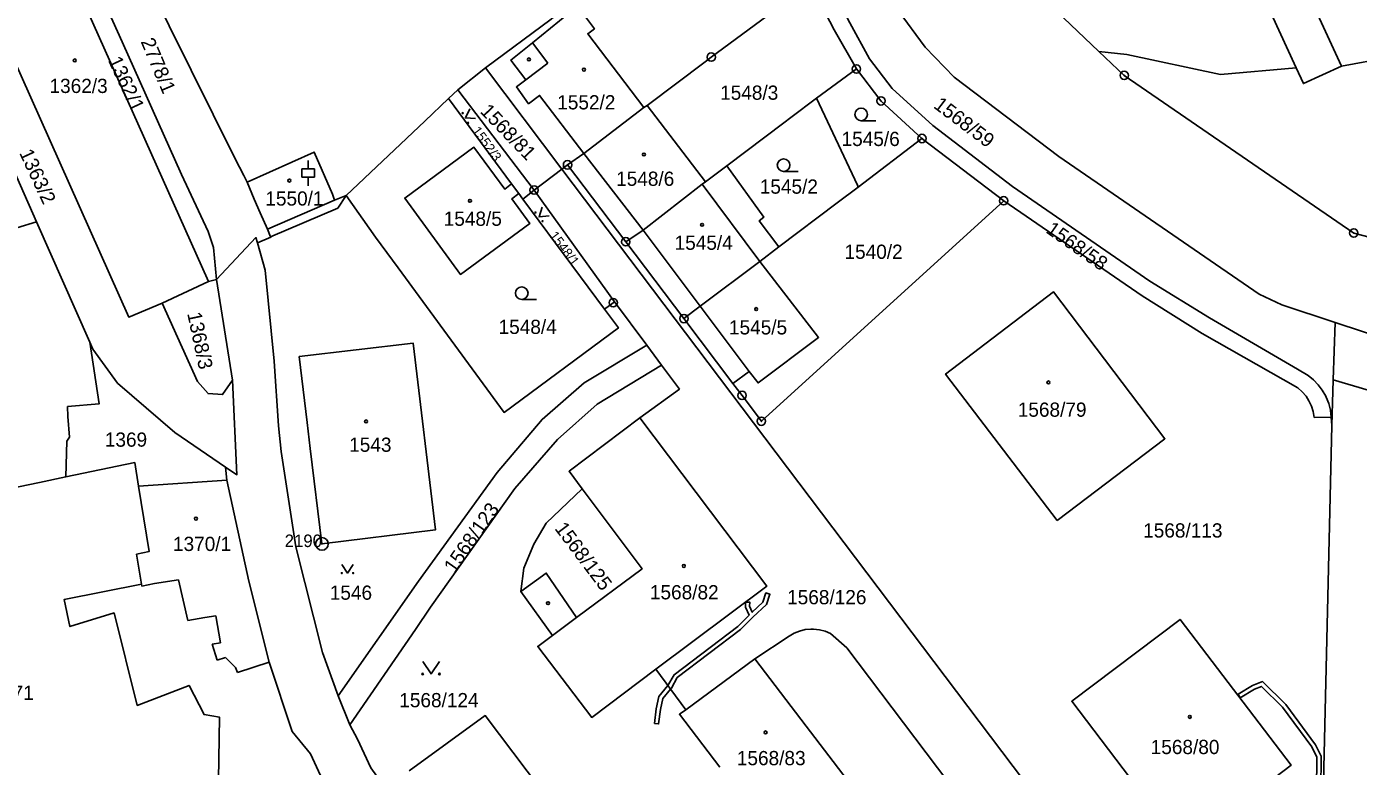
# Model space of a CAD drawing. Extents: x -644096 to -634268, y -1141430 to -1133463.
# Drawn here: x -638957.3 to -638798.1, y -1138315.7 to -1138227.3 of the extents above; entities that cross this region are included whole.
import ezdxf

# ---------------------------------------------------------------- set-up
doc = ezdxf.new("R2010")
doc.units = 0
for name, color, linetype in [('_CIVIL_CONSTRUCTION', 7, 'Continuous'), ('B_Hranice _3D', 7, 'Continuous'), ('M_Svah_Nasyp', 7, 'Continuous'), ('M_Svah_Zarez', 7, 'Continuous'), ('spodek_zarez', 7, 'Continuous'), ('svrsek_osa_sjezdy', 7, 'Continuous'), ('svrsek_osa_terminal_VRT', 7, 'Continuous'), ('svrsek_osa_VRT', 7, 'Continuous'), ('terminal_VRT', 7, 'Continuous')]:
    doc.layers.add(name, color=color, linetype=linetype)

msp = doc.modelspace()

# ---------------------------------------------------------------- linework, layer by layer
at = {"layer": '_CIVIL_CONSTRUCTION'}
for centre, radius in [((-638875.42, -1138230.92), 0.5), ((-638875.42, -1138230.92), 0.0303), ((-638858.07, -1138232.34), 0.5), ((-638858.07, -1138232.34), 0.0303), ((-638826.05, -1138233.1), 0.5), ((-638826.05, -1138233.1), 0.0303), ((-638855.13, -1138236.15), 0.5), ((-638855.13, -1138236.15), 0.0303), ((-638850.23, -1138240.65), 0.5), ((-638850.23, -1138240.65), 0.0303), ((-638892.6, -1138243.8), 0.5), ((-638892.6, -1138243.8), 0.0303), ((-638896.59, -1138246.82), 0.5), ((-638896.59, -1138246.82), 0.0303), ((-638840.46, -1138248.1), 0.5), ((-638840.46, -1138248.1), 0.0303), ((-638798.62, -1138251.95), 0.5), ((-638885.64, -1138252.99), 0.5), ((-638885.64, -1138252.99), 0.0303), ((-638798.62, -1138251.95), 0.0303), ((-638887.14, -1138260.28), 0.5), ((-638887.14, -1138260.28), 0.0303), ((-638878.69, -1138262.18), 0.5), ((-638878.69, -1138262.18), 0.0303), ((-638871.73, -1138271.37), 0.5), ((-638871.73, -1138271.37), 0.0303), ((-638869.43, -1138274.46), 0.5), ((-638869.43, -1138274.46), 0.0303), ((-638921.96, -1138289.12), 0.75), ((-638921.96, -1138289.12), 0.03)]:
    msp.add_circle(centre, radius, dxfattribs=at)
at = {"layer": 'B_Hranice _3D'}
msp.add_lwpolyline([(-638882.22, -1138310.59), (-638881.72, -1138310.65), (-638881.5, -1138308.91), (-638881.21, -1138307.59), (-638880.28, -1138306.49), (-638880.18, -1138306.37), (-638879.49, -1138305.11), (-638871.92, -1138299.37), (-638870.43, -1138297.89), (-638868.82, -1138296.36), (-638868.4, -1138295.15), (-638868.88, -1138294.99), (-638869.26, -1138296.08), (-638870.52, -1138297.29), (-638870.84, -1138296.58), (-638870.82, -1138296.08), (-638871.32, -1138296.09), (-638871.34, -1138296.68), (-638870.9, -1138297.66), (-638872.24, -1138298.99), (-638879.87, -1138304.77), (-638880.59, -1138306.07), (-638881.67, -1138307.37), (-638882, -1138308.83)], close=True, dxfattribs=at)
msp.add_lwpolyline([(-638802.6, -1138322.49), (-638802.51, -1138314.49), (-638803.2, -1138313.13), (-638806.75, -1138308.33), (-638809.53, -1138305.58), (-638810.7, -1138306.04), (-638812.44, -1138307.1), (-638812.18, -1138307.53), (-638810.48, -1138306.48), (-638809.65, -1138306.16), (-638807.13, -1138308.65), (-638803.62, -1138313.39), (-638803.01, -1138314.61), (-638803.1, -1138322.47)], dxfattribs=at)
at = {"layer": 'M_Svah_Nasyp'}
for p, q in [((-638896.79, -1138229.21), (-638894.94, -1138231.66)), ((-638894.94, -1138231.66), (-638897.6, -1138233.64)), ((-638883.56, -1138251.62), (-638890.64, -1138242.46)), ((-638869.63, -1138255.34), (-638876.5, -1138246.13)), ((-638928.48, -1138251.48), (-638920.45, -1138248.04)), ((-638876.73, -1138260.7), (-638883.56, -1138251.62)), ((-638876.73, -1138260.7), (-638870.88, -1138268.49)), ((-638943.49, -1138294.17), (-638943.53, -1138293.92)), ((-638941.97, -1138293.85), (-638943.49, -1138294.17)), ((-638941.97, -1138293.85), (-638939.11, -1138293.43)), ((-638937.98, -1138298.26), (-638939.11, -1138293.43)), ((-638935.96, -1138297.93), (-638937.98, -1138298.26)), ((-638935.96, -1138297.93), (-638934.63, -1138297.72)), ((-638934.08, -1138300.95), (-638934.63, -1138297.72)), ((-638894.38, -1138300.06), (-638891.52, -1138297.93)), ((-638935.07, -1138301.1), (-638934.08, -1138300.95)), ((-638935.07, -1138301.1), (-638934.46, -1138303.02)), ((-638934.46, -1138303.02), (-638933.5, -1138302.71)), ((-638933.5, -1138302.71), (-638932.27, -1138303.88)), ((-638932.03, -1138304.48), (-638932.27, -1138303.88)), ((-638932.03, -1138304.48), (-638928.27, -1138303.28))]:
    msp.add_line(p, q, dxfattribs=at)
at = {"layer": 'M_Svah_Zarez'}
for centre in [(-638951.5, -1138231.31), (-638897.21, -1138231.19), (-638890.64, -1138232.42), (-638883.47, -1138242.56), (-638925.85, -1138245.68), (-638904.26, -1138248.1), (-638876.51, -1138250.97), (-638870.05, -1138261.04), (-638835.11, -1138269.81), (-638916.68, -1138274.48), (-638937.02, -1138286.1), (-638878.7, -1138291.76), (-638894.93, -1138296.21), (-638818.21, -1138309.81), (-638868.92, -1138311.66)]:
    msp.add_circle(centre, 0.175, dxfattribs=at)
at = {"layer": 'spodek_zarez'}
msp.add_circle((-638683.07, -1137056.85), 1378.08, dxfattribs=at)
at = {"layer": 'svrsek_osa_sjezdy'}
for p, q in [((-638857.5, -1138238.52), (-638855.75, -1138238.52)), ((-638923.61, -1138244.29), (-638923.61, -1138243.29)), ((-638924.36, -1138244.29), (-638922.86, -1138244.29)), ((-638924.36, -1138245.29), (-638924.36, -1138244.29)), ((-638922.86, -1138245.29), (-638922.86, -1138244.29)), ((-638866.77, -1138244.59), (-638865.02, -1138244.59)), ((-638924.36, -1138245.29), (-638922.86, -1138245.29)), ((-638923.61, -1138246.29), (-638923.61, -1138245.29)), ((-638898.07, -1138259.89), (-638896.32, -1138259.89))]:
    msp.add_line(p, q, dxfattribs=at)
for points in [[(-638904.27, -1138237.11), (-638904.81, -1138238.19), (-638903.6, -1138238.27)], [(-638895.64, -1138248.87), (-638896, -1138250.02), (-638894.8, -1138249.91)], [(-638919.57, -1138291.6), (-638918.9, -1138292.61), (-638918.23, -1138291.6)], [(-638909.91, -1138303.17), (-638908.91, -1138304.67), (-638907.91, -1138303.17)]]:
    msp.add_lwpolyline(points, dxfattribs=at)
for centre, radius in [((-638857.5, -1138237.77), 0.75), ((-638905.14, -1138237.61), 0.067), ((-638904.47, -1138238.77), 0.067), ((-638866.77, -1138243.84), 0.75), ((-638896.42, -1138249.5), 0.067), ((-638895.58, -1138250.54), 0.067), ((-638898.07, -1138259.14), 0.75), ((-638919.57, -1138292.61), 0.067), ((-638918.23, -1138292.61), 0.067), ((-638909.91, -1138304.67), 0.1), ((-638907.91, -1138304.67), 0.1)]:
    msp.add_circle(centre, radius, dxfattribs=at)
at = {"layer": 'svrsek_osa_terminal_VRT'}
msp.add_arc((-642050.26, -1145189.6), 8802.25, 41.413152, 75.317049, dxfattribs=at)
at = {"layer": 'terminal_VRT'}
for p, q in [((-638821.95, -1138196.4), (-638805.5, -1138232.21)), ((-638800.1, -1138232.01), (-638808.03, -1138214.75)), ((-638953.23, -1138218.14), (-638935.51, -1138257.75)), ((-638800.1, -1138232.01), (-638762.94, -1138225.2)), ((-638905.73, -1138234.84), (-638902.39, -1138232.2)), ((-638902.39, -1138232.2), (-638893.26, -1138244.3)), ((-638858.07, -1138232.34), (-638862.82, -1138235.82)), ((-638905.73, -1138234.84), (-638906.82, -1138235.87)), ((-638896.59, -1138246.82), (-638905.73, -1138234.84)), ((-638899.28, -1138246.09), (-638906.82, -1138235.87)), ((-638883.48, -1138236.95), (-638890.64, -1138242.46)), ((-638883.07, -1138236.7), (-638883.48, -1138236.95)), ((-638883.07, -1138236.7), (-638876.12, -1138245.84)), ((-638850.23, -1138240.65), (-638857.84, -1138246.45)), ((-638840.46, -1138248.1), (-638850.23, -1138240.65)), ((-638890.64, -1138242.46), (-638892.6, -1138243.8)), ((-638896.59, -1138246.82), (-638893.26, -1138244.3)), ((-638893.26, -1138244.3), (-638892.6, -1138243.8)), ((-638893.26, -1138244.3), (-638804.58, -1138361.74)), ((-638892.6, -1138243.8), (-638885.64, -1138252.99)), ((-638873.55, -1138243.91), (-638876.12, -1138245.84)), ((-638898.4, -1138247.24), (-638899.28, -1138246.09)), ((-638897.93, -1138247.89), (-638898.4, -1138247.24)), ((-638896.59, -1138246.82), (-638897.93, -1138247.89)), ((-638897.93, -1138247.89), (-638888.18, -1138261.06)), ((-638886.98, -1138260.16), (-638896.59, -1138246.82)), ((-638962.59, -1138252.58), (-638956.07, -1138250.6)), ((-638956.07, -1138250.6), (-638949.7, -1138265.01)), ((-638885.64, -1138252.99), (-638878.69, -1138262.18)), ((-638867.34, -1138253.62), (-638869.63, -1138255.34)), ((-638941.07, -1138260.32), (-638935.51, -1138257.75)), ((-638935.51, -1138257.75), (-638934.55, -1138257.51)), ((-638934.55, -1138257.51), (-638932.66, -1138269.56)), ((-638883.12, -1138265.37), (-638886.98, -1138260.16)), ((-638878.69, -1138262.18), (-638872.82, -1138269.94)), ((-638800.84, -1138262.64), (-638801.06, -1138269.5)), ((-638881.35, -1138267.75), (-638883.12, -1138265.37)), ((-638801.23, -1138274.97), (-638801.06, -1138269.5)), ((-638801.06, -1138269.5), (-638784.05, -1138274.53)), ((-638803.34, -1138274.01), (-638801.3, -1138273.96)), ((-638803.26, -1138361.57), (-638801.23, -1138274.97)), ((-638801.3, -1138273.96), (-638801.23, -1138274.97)), ((-638933.31, -1138281.51), (-638933.49, -1138279.93)), ((-638943.89, -1138282.23), (-638933.31, -1138281.51)), ((-638866.12, -1138300.16), (-638870.2, -1138302.86)), ((-638870.2, -1138302.86), (-638878.47, -1138308.94)), ((-638878.47, -1138308.94), (-638882.03, -1138304.11)), ((-638920, -1138307.28), (-638918.61, -1138310.77))]:
    msp.add_line(p, q, dxfattribs=at)
for points in [[(-638956.62, -1138193.93), (-638955.97, -1138195.42), (-638932.31, -1138243.07), (-638931.31, -1138245.09), (-638930.91, -1138245.89)], [(-638941.07, -1138260.32), (-638945.04, -1138262.01), (-638967.34, -1138212.04), (-638969.04, -1138212.81), (-638972.74, -1138204.94)], [(-638804.07, -1138268.98), (-638805.34, -1138268.24), (-638815.87, -1138262.09), (-638822.98, -1138257.7), (-638839.39, -1138246.38), (-638848.95, -1138239.1), (-638853.78, -1138234.67), (-638856.49, -1138231.11), (-638858.87, -1138226.82), (-638861.66, -1138221.28), (-638868.88, -1138205.3)], [(-638871.14, -1138206.66), (-638874.77, -1138209.08), (-638888.14, -1138220.75), (-638894.57, -1138226.38), (-638902.39, -1138232.2)], [(-638852.06, -1138207.72), (-638851.89, -1138208.5), (-638829.07, -1138230.23)], [(-638857.86, -1138216.44), (-638853.08, -1138225.36), (-638849.83, -1138229.73), (-638846.37, -1138233.32), (-638833.88, -1138242.81), (-638809.94, -1138259.25), (-638807.21, -1138260.53), (-638800.84, -1138262.64)], [(-638973.32, -1138216.75), (-638970.31, -1138222.39), (-638963.16, -1138237.93), (-638959.91, -1138241.92), (-638956.07, -1138250.6)], [(-638934.55, -1138257.51), (-638934.91, -1138253.67), (-638935.55, -1138251.78), (-638938.73, -1138244.95), (-638945.83, -1138229.11), (-638951.2, -1138217.14), (-638951.8, -1138217.44), (-638953.23, -1138218.14)], [(-638858.07, -1138232.34), (-638860.72, -1138227.67), (-638863.3, -1138222.62)], [(-638890.64, -1138242.46), (-638895.93, -1138235.5), (-638897.25, -1138236.5), (-638898.71, -1138234.49), (-638897.6, -1138233.64), (-638899.36, -1138231.28), (-638896.79, -1138229.21), (-638891.39, -1138224.84), (-638889.39, -1138227.52), (-638890.19, -1138228.12), (-638883.48, -1138236.95)], [(-638868.02, -1138225.47), (-638875.42, -1138230.92), (-638876.13, -1138231.47), (-638883.07, -1138236.7)], [(-638829.07, -1138230.23), (-638825.74, -1138230.62), (-638814.54, -1138233), (-638805.5, -1138232.21)], [(-638776.18, -1138248.42), (-638791.57, -1138253.8), (-638798.62, -1138251.95), (-638826.05, -1138233.1), (-638829.07, -1138230.23)], [(-638850.23, -1138240.65), (-638855.13, -1138236.15), (-638858.07, -1138232.34)], [(-638805.5, -1138232.21), (-638804.64, -1138234.09), (-638800.1, -1138232.01)], [(-638906.82, -1138235.87), (-638909.65, -1138238.59), (-638919.07, -1138247.45)], [(-638862.82, -1138235.82), (-638865.89, -1138238.13), (-638866.76, -1138238.78), (-638873.55, -1138243.91)], [(-638857.84, -1138246.45), (-638857.94, -1138246.23), (-638862.82, -1138235.82)], [(-638898.4, -1138247.24), (-638899.25, -1138247.86), (-638897.09, -1138250.8), (-638905.4, -1138256.9), (-638912.06, -1138247.77), (-638903.78, -1138241.69), (-638900.1, -1138246.7), (-638899.28, -1138246.09)], [(-638919.07, -1138247.45), (-638920.45, -1138248.04), (-638920.71, -1138247.31), (-638922.87, -1138242.28), (-638930.91, -1138245.89)], [(-638873.55, -1138243.91), (-638869.15, -1138250.07), (-638869.71, -1138250.5), (-638867.34, -1138253.62)], [(-638930.91, -1138245.89), (-638930.04, -1138247.91), (-638929.33, -1138249.53), (-638928.48, -1138251.48), (-638928.09, -1138252.4)], [(-638876.12, -1138245.84), (-638876.5, -1138246.13), (-638883.56, -1138251.62), (-638885.64, -1138252.99)], [(-638857.84, -1138246.45), (-638860.35, -1138248.35), (-638867.34, -1138253.62)], [(-638919.07, -1138247.45), (-638920.06, -1138248.96), (-638928.09, -1138252.4)], [(-638888.18, -1138261.06), (-638886.52, -1138263.3), (-638900.18, -1138273.41), (-638912.83, -1138256.12), (-638915.56, -1138252.44), (-638919.07, -1138247.45)], [(-638872.82, -1138269.94), (-638871.73, -1138271.37), (-638869.43, -1138274.46), (-638840.46, -1138248.1)], [(-638840.46, -1138248.1), (-638823.9, -1138259.46), (-638816.72, -1138263.95), (-638805.32, -1138270.47)], [(-638934.55, -1138257.51), (-638929.84, -1138252.49), (-638929.66, -1138253.12)], [(-638928.09, -1138252.4), (-638928.06, -1138252.46), (-638929.66, -1138253.12)], [(-638929.66, -1138253.12), (-638928.75, -1138256.39), (-638927.66, -1138267.27), (-638927.15, -1138275.01), (-638926.82, -1138278.09), (-638925.06, -1138289.46), (-638921.89, -1138302.1), (-638920, -1138307.28)], [(-638878.69, -1138262.18), (-638876.73, -1138260.7), (-638869.63, -1138255.34)], [(-638869.63, -1138255.34), (-638862.59, -1138264.43), (-638869.83, -1138269.88), (-638870.88, -1138268.49), (-638872.82, -1138269.94)], [(-638834.08, -1138286.31), (-638821.19, -1138276.54), (-638834.49, -1138258.99), (-638847.4, -1138268.82), (-638834.08, -1138286.31)], [(-638932.66, -1138269.56), (-638933.84, -1138271.27), (-638935.57, -1138271.15), (-638936.83, -1138269.72), (-638941.07, -1138260.32)], [(-638886.98, -1138260.16), (-638887.14, -1138260.28), (-638888.18, -1138261.06)], [(-638800.84, -1138262.64), (-638744.23, -1138281.29), (-638601.39, -1138330.16), (-638565.36, -1138347.33), (-638549.56, -1138355.67), (-638537, -1138363.89), (-638519.52, -1138377.59), (-638505.14, -1138390.26), (-638495.38, -1138399.15), (-638485.78, -1138409.3), (-638484.67, -1138410.75)], [(-638952.39, -1138272.71), (-638948.6, -1138272.38), (-638949.7, -1138265.01)], [(-638949.7, -1138265.01), (-638949.34, -1138265.85), (-638946.39, -1138269.92), (-638939.54, -1138275.81), (-638933.49, -1138279.93)], [(-638924.66, -1138266.73), (-638923.72, -1138274.6), (-638923.35, -1138277.71), (-638921.96, -1138289.12), (-638908.37, -1138287.42), (-638911.04, -1138265.13), (-638924.66, -1138266.73)], [(-638920, -1138307.28), (-638910.43, -1138293.59), (-638900.99, -1138280.6), (-638895.65, -1138274.23), (-638890.61, -1138269.86), (-638883.12, -1138265.37)], [(-638918.61, -1138310.77), (-638910.79, -1138299.37), (-638908.99, -1138296.68), (-638898.9, -1138282.49), (-638893.8, -1138276.62), (-638889.06, -1138272.42), (-638881.35, -1138267.75)], [(-638883.97, -1138274.06), (-638879.23, -1138270.62), (-638881.35, -1138267.75)], [(-638801.3, -1138273.96), (-638801.41, -1138273.15), (-638801.61, -1138272.35), (-638801.91, -1138271.59), (-638801.97, -1138271.47), (-638802.38, -1138270.75), (-638802.87, -1138270.09), (-638803.44, -1138269.5), (-638804.07, -1138268.98)], [(-638933.49, -1138279.93), (-638932.12, -1138280.86), (-638932.66, -1138269.56)], [(-638805.32, -1138270.47), (-638804.79, -1138270.93), (-638804.32, -1138271.47), (-638803.97, -1138272), (-638803.67, -1138272.64), (-638803.45, -1138273.31), (-638803.34, -1138274.01)], [(-638952.15, -1138276.34), (-638952.33, -1138273.88), (-638952.39, -1138272.71)], [(-638883.97, -1138274.06), (-638892.41, -1138280.44), (-638890.85, -1138282.52)], [(-638882.03, -1138304.11), (-638868.78, -1138294.19), (-638883.97, -1138274.06)], [(-638952.58, -1138281.1), (-638952.45, -1138276.82), (-638952.15, -1138276.34)], [(-638952.58, -1138281.1), (-638944.34, -1138279.4), (-638943.89, -1138282.23)], [(-638976.7, -1138286.51), (-638970.21, -1138284.68), (-638964.23, -1138283.55), (-638955.7, -1138281.76), (-638952.58, -1138281.1)], [(-638922.14, -1138316.8), (-638923.32, -1138314.24), (-638925.5, -1138311.57), (-638928.27, -1138303.28), (-638930.71, -1138293.57), (-638933.31, -1138281.51)], [(-638943.89, -1138282.23), (-638942.6, -1138290.01), (-638944.12, -1138290.36), (-638943.53, -1138293.92), (-638952.77, -1138295.77), (-638952.08, -1138299), (-638946.8, -1138297.38), (-638944.03, -1138308.44), (-638937.83, -1138306.04), (-638936.05, -1138309.53), (-638934.19, -1138309.85), (-638934.35, -1138319.84)], [(-638890.85, -1138282.52), (-638883.69, -1138292.09), (-638891.52, -1138297.93), (-638895.14, -1138292.61), (-638898.2, -1138294.81)], [(-638898.2, -1138294.81), (-638897.81, -1138292.02), (-638896.63, -1138289.16), (-638895.15, -1138286.65), (-638890.85, -1138282.52)], [(-638898.2, -1138294.81), (-638894.38, -1138300.06), (-638896.15, -1138301.38), (-638889.71, -1138309.87), (-638882.03, -1138304.11)], [(-638819.04, -1138325.42), (-638806.09, -1138315.57), (-638819.38, -1138298.15), (-638832.33, -1138307.94), (-638819.04, -1138325.42)], [(-638861.18, -1138299.83), (-638861.82, -1138299.56), (-638862.49, -1138299.38), (-638863.18, -1138299.3), (-638863.52, -1138299.3), (-638864.21, -1138299.37), (-638864.88, -1138299.54), (-638865.52, -1138299.81), (-638866.12, -1138300.16)], [(-638796.67, -1138381.11), (-638798.96, -1138379.8), (-638801.88, -1138376.93), (-638824.11, -1138348.03), (-638859.23, -1138301.56), (-638861.18, -1138299.83)], [(-638859.19, -1138317.34), (-638864.09, -1138310.9), (-638870.2, -1138302.86)], [(-638891.57, -1138324.1), (-638896.44, -1138317.62), (-638897.44, -1138316.3), (-638902.43, -1138309.65), (-638911.51, -1138316.27)], [(-638878.47, -1138308.94), (-638879.22, -1138309.49), (-638874.39, -1138315.83)], [(-638918.61, -1138310.77), (-638917.72, -1138312.45), (-638916.12, -1138315.89), (-638914.35, -1138318.32), (-638914.04, -1138318.23)]]:
    msp.add_lwpolyline(points, dxfattribs=at)

# ---------------------------------------------------------------- texts
at = {"layer": '_CIVIL_CONSTRUCTION'}
msp.add_text('2190', height=1.5, dxfattribs=at).set_placement((-638926.41, -1138289.5))
at = {"layer": 'svrsek_osa_VRT'}
for s, height, rotation, p in [('2778/1', 1.7, 293, (-638943.65, -1138229.05)), ('1362/1', 1.7, 295, (-638947.56, -1138231.3)), ('1568/81', 1.7, 314, (-638903.14, -1138237.49)), ('1568/59', 1.7, 323, (-638848.96, -1138236.9)), ('1552/3', 1.14, 306, (-638904.07, -1138239.73)), ('1363/2', 1.7, 295, (-638958.17, -1138242.37)), ('1568/58', 1.7, 325, (-638835.53, -1138251.83)), ('1548/1', 1.14, 307, (-638894.83, -1138252.28)), ('1368/3', 1.7, 282, (-638938.07, -1138261.57)), ('1568/123', 1.7, 55, (-638906.11, -1138292.73)), ('1568/125', 1.7, 307, (-638894.21, -1138287.29))]:
    msp.add_text(s, height=height, rotation=rotation, dxfattribs=at).set_placement(p)
for s, p in [('1362/3', (-638954.52, -1138235.21)), ('1552/2', (-638893.83, -1138237.17)), ('1548/3', (-638874.36, -1138236.02)), ('1545/6', (-638859.84, -1138241.55)), ('1548/6', (-638886.79, -1138246.31)), ('1545/2', (-638869.62, -1138247.25)), ('1550/1', (-638928.72, -1138248.67)), ('1548/5', (-638907.4, -1138251.09)), ('1545/4', (-638879.8, -1138253.96)), ('1540/2', (-638859.49, -1138255.04)), ('1548/4', (-638900.84, -1138264.02)), ('1545/5', (-638873.3, -1138264.08)), ('1568/79', (-638838.78, -1138273.92)), ('1369', (-638947.91, -1138277.5)), ('1543', (-638918.7, -1138278.11)), ('1568/113', (-638823.79, -1138288.36)), ('1370/1', (-638939.76, -1138289.97)), ('1546', (-638921.02, -1138295.8)), ('1568/82', (-638882.75, -1138295.75)), ('1568/126', (-638866.35, -1138296.34)), ('1371', (-638961.46, -1138307.77)), ('1568/124', (-638912.71, -1138308.65)), ('1568/80', (-638822.89, -1138314.25)), ('1568/83', (-638872.36, -1138315.58))]:
    msp.add_text(s, height=1.7, dxfattribs=at).set_placement(p)

doc.saveas('drawing.dxf')
